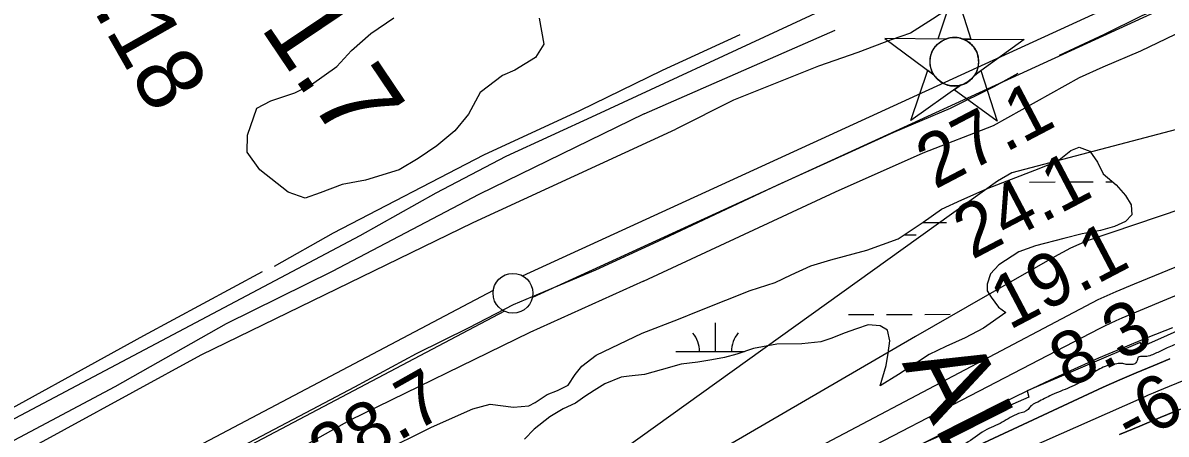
# Model space of a CAD drawing. Extents: x 3324104 to 3361979, y 612876 to 638273.
# Drawn here: x 3354870 to 3356307, y 622903 to 623420 of the extents above; entities that cross this region are included whole.
import ezdxf

# ---------------------------------------------------------------- set-up
doc = ezdxf.new("R2010")
doc.units = 0
for name, color, linetype in [('V-CHAN-NAID', 7, 'Continuous'), ('V-FLOD-BASE', 7, 'Continuous'), ('V-LEVE-TOET', 7, 'Continuous'), ('V-RIVR-EDGE', 7, 'Continuous'), ('V-RIVR-RANG', 7, 'Continuous'), ('V-RIVR-RANG-IDEN', 7, 'Continuous'), ('V-ROAD-CNTR', 7, 'Continuous'), ('V-RRAP-RVMT', 7, 'Continuous'), ('V-SITE-VEGE', 7, 'Continuous'), ('V-SURV-IDEN', 7, 'Continuous'), ('V-SURV-LINE', 7, 'Continuous'), ('V-TOPO-DPTH', 7, 'Continuous'), ('V-TOPO-MAJR', 7, 'Continuous'), ('V-TOPO-MINR', 7, 'Continuous'), ('V-TOPO-SHOR', 7, 'Continuous'), ('V-TOPO-WATR', 7, 'Continuous'), ('V-WETL-SWMP', 7, 'Continuous')]:
    doc.layers.add(name, color=color, linetype=linetype)

msp = doc.modelspace()

# ---------------------------------------------------------------- linework, layer by layer
at = {"layer": 'V-CHAN-NAID'}
for points in [[(3356030.3, 623400), (3356020.7, 623400.1), (3356041.9, 623463.6), (3356062.1, 623399.8), (3356052.5, 623399.8), (3356050.9, 623400.4), (3356048.8, 623401), (3356046.8, 623401.5), (3356044.8, 623401.8), (3356043.6, 623401.9), (3356042.1, 623402), (3356040.3, 623402), (3356039, 623401.9), (3356037.1, 623401.7), (3356035.7, 623401.5), (3356033.9, 623401.1), (3356032.4, 623400.7), (3356031.4, 623400.4)], [(3356030.3, 623400), (3355953.8, 623400.5), (3356015.4, 623355.1), (3356014.3, 623357.1), (3356013.5, 623358.7), (3356012.7, 623360.6), (3356012, 623362.7), (3356011.6, 623364), (3356011.2, 623365.7), (3356011, 623367.1), (3356010.8, 623368.7), (3356010.7, 623370.4), (3356010.7, 623372), (3356010.8, 623374.1), (3356011, 623375.7), (3356011.4, 623377.9), (3356011.8, 623379.8), (3356012.5, 623381.7), (3356013.1, 623383.4), (3356013.8, 623385), (3356014.6, 623386.5), (3356015.7, 623388.3), (3356016.7, 623389.7), (3356017.7, 623391), (3356018.7, 623392.1), (3356020.1, 623393.5), (3356021.1, 623394.4), (3356022.8, 623395.8), (3356024, 623396.7), (3356025.7, 623397.8), (3356027.4, 623398.7), (3356028.9, 623399.4)], [(3356052.5, 623399.8), (3356129, 623399.3), (3356066.8, 623354.8), (3356067.7, 623356.3), (3356068.7, 623358.1), (3356069.4, 623359.7), (3356070.1, 623361.7), (3356070.7, 623363.4), (3356071.1, 623365.1), (3356071.4, 623367.1), (3356071.6, 623368.7), (3356071.8, 623370.9), (3356071.7, 623372.9), (3356071.5, 623375.2), (3356071.3, 623376.9), (3356070.8, 623379.1), (3356070.1, 623381.3), (3356069.4, 623383.3), (3356068.7, 623384.7), (3356067.7, 623386.6), (3356066.7, 623388.3), (3356065.5, 623390), (3356064.2, 623391.6), (3356062.9, 623393), (3356061.3, 623394.5), (3356059.6, 623395.9), (3356057.9, 623397.1), (3356056, 623398.2), (3356054.5, 623399)], [(3356048.8, 623341.9), (3355986.6, 623297.4), (3356007.7, 623360.8), (3356015.4, 623355.1), (3356016, 623354.2), (3356017.4, 623352.3), (3356018.6, 623350.9), (3356020.1, 623349.4), (3356021.5, 623348.2), (3356022.9, 623347), (3356024.4, 623346), (3356026, 623345), (3356027.7, 623344.1), (3356029.5, 623343.3), (3356031, 623342.7), (3356032.6, 623342.2), (3356034.8, 623341.6), (3356036.4, 623341.3), (3356038.4, 623341.1), (3356039.9, 623341), (3356041.8, 623340.9), (3356043.5, 623341), (3356045.2, 623341.2), (3356047.1, 623341.5)], [(3356066.8, 623354.8), (3356074.6, 623360.4), (3356094.8, 623296.6), (3356041, 623336.3), (3356048.8, 623341.9), (3356050.4, 623342.3), (3356052, 623342.9), (3356054.2, 623343.8), (3356055.9, 623344.7), (3356057.8, 623345.8), (3356059.5, 623347), (3356061.1, 623348.3), (3356062.4, 623349.4), (3356063.8, 623350.9), (3356065, 623352.3), (3356066.1, 623353.7)]]:
    msp.add_lwpolyline(points, close=True, dxfattribs=at)
msp.add_circle((3356041.2, 623371.5), 30.5, dxfattribs=at)
at = {"layer": 'V-FLOD-BASE'}
for points in [[(3356173.5, 623379.7), (3356229.9, 623406.3), (3356277.3, 623429.5), (3356338, 623455.5), (3356392.3, 623482.8), (3356454.3, 623510.2), (3356511.5, 623534.1), (3356575.6, 623566.4), (3356705.2, 623625.4), (3356777.7, 623659.1), (3356823.7, 623680.1), (3356862, 623694.9), (3356902.4, 623709.7), (3357000, 623744.1), (3357088.5, 623773), (3357207.7, 623813.8), (3357373, 623870.1), (3357573.7, 623938.3), (3357694.3, 623971.4)], [(3355669, 623145.9), (3355819.5, 623216.8), (3355908, 623256.8), (3355965.1, 623282.8), (3356036.2, 623313), (3356091.3, 623340.3), (3356121.2, 623357.2)], [(3354819.8, 622715.3), (3354887.9, 622751.3), (3355073.5, 622849.7), (3355218.4, 622926), (3355287.8, 622962.8), (3355365.3, 623004.5), (3355431.3, 623037.1), (3355487.1, 623066.2), (3355590.7, 623109.6), (3355669, 623145.9)]]:
    msp.add_lwpolyline(points, dxfattribs=at)
at = {"layer": 'V-LEVE-TOET'}
for points in [[(3355650.6, 623095.5), (3355891.7, 623207.8), (3356001.8, 623257), (3356090.3, 623291.4), (3356198.3, 623351.7), (3356228.3, 623365.1), (3356275.6, 623385.4), (3356383, 623436.7), (3356645, 623558.1), (3356736.3, 623599.6), (3356774.6, 623619.9), (3356829.6, 623642.4), (3356884, 623661.4), (3356937.7, 623679), (3356990.7, 623697.3), (3357047.1, 623716.3), (3357095.9, 623732.4), (3357130.8, 623744.4), (3357183.1, 623766.9), (3357223.5, 623783.7), (3357348.2, 623827.4), (3357553.2, 623894.2), (3357613.9, 623909.7), (3357662.7, 623925.9)], [(3356360.9, 623593.4), (3356290.5, 623561.1), (3356241.7, 623538), (3356199.2, 623516.9), (3356144.2, 623495.1), (3356105.9, 623476.2), (3356064.7, 623454.5), (3356037.6, 623440.4), (3356013.9, 623425), (3355986, 623407.5), (3355961.6, 623399), (3355919.8, 623382.9), (3355870.3, 623366), (3355763.7, 623323.1), (3355691.2, 623286.6)], [(3352048.3, 621149.6), (3352281.4, 621294.3), (3352547.4, 621455.4), (3352729, 621574), (3352943.5, 621719.7), (3353193.4, 621891.3), (3353438.1, 622058.8), (3353677.5, 622220.8), (3353834, 622327.1), (3353864.3, 622344.8), (3353996.2, 622414.8), (3354263.9, 622558.7), (3354497.3, 622678.1), (3354750.4, 622815.1), (3355094.5, 623002.8), (3355436.3, 623169.2), (3355691.2, 623286.6)], [(3355650.6, 623095.5), (3355507.6, 623030.8), (3355280.9, 622920.2), (3355186.4, 622867.2), (3355140.9, 622839.8), (3355077, 622806.5), (3354993.9, 622766.8), (3354934.8, 622733.6), (3354739.6, 622630.3), (3354643.1, 622573.9), (3354528.1, 622513.1), (3354409.8, 622450.1), (3354262.2, 622371.6), (3354031.6, 622251.3), (3353994.9, 622232.2), (3353946, 622197.8), (3353844.2, 622130.4), (3353724.1, 622046.8)]]:
    msp.add_lwpolyline(points, dxfattribs=at)
at = {"layer": 'V-RIVR-EDGE'}
msp.add_spline([(3357648.7, 623555.7), (3357628.5, 623546.8), (3357616.1, 623541.4), (3357602.5, 623532.2), (3357594.8, 623524.4), (3357582.7, 623519), (3357564.1, 623512.9), (3357548.2, 623506.3), (3357533, 623501.3), (3357523.7, 623497.1), (3357513.6, 623492.4), (3357503.5, 623486.3), (3357491.1, 623481.6), (3357474.4, 623477), (3357455, 623470.9), (3357437.5, 623463.9), (3357434.4, 623461.6), (3357434.4, 623456.9), (3357432.1, 623453.5), (3357422.8, 623448.8), (3357404.9, 623442.7), (3357391.7, 623437.7), (3357386.3, 623440.8), (3357383.2, 623440), (3357381.6, 623436.9), (3357380.5, 623431.9), (3357377, 623431.5), (3357369.2, 623430.7), (3357358.7, 623428.8), (3357349, 623427.3), (3357324.6, 623420.4), (3357304, 623412.3), (3357286.1, 623403), (3357269.5, 623394.9), (3357252.8, 623386.8), (3357230.6, 623377.2), (3357203.9, 623368.7), (3357186, 623361), (3357167, 623350.6), (3357157.7, 623348.3), (3357150.3, 623348.3), (3357143.7, 623347.5), (3357128.2, 623341.8), (3357096.7, 623335.2), (3357086.3, 623332.9), (3357072.7, 623332.2), (3357054.4, 623326), (3357040.1, 623317.5), (3357017.2, 623307.1), (3357016, 623309.8), (3357034.3, 623321), (3357033.1, 623322.6), (3357026.9, 623323), (3357021.1, 623322.6), (3357016.8, 623319.9), (3357013.3, 623317.6), (3357002, 623309.5), (3356997, 623305.2), (3356987.7, 623299.4), (3356984.2, 623296.3), (3356979.5, 623290.5), (3356973.3, 623285.5), (3356966.7, 623280.9), (3356953.9, 623277.4), (3356938.4, 623272.8), (3356918.9, 623260.1), (3356895.6, 623249.3), (3356878.9, 623241.9), (3356848.7, 623230.4), (3356823.8, 623224.6), (3356808.7, 623220), (3356797.8, 623213.4), (3356791.6, 623212.7), (3356786.2, 623211.9), (3356780, 623211.9), (3356776.1, 623209.6), (3356771.8, 623206.5), (3356762.9, 623202.3), (3356746.6, 623193), (3356732.6, 623183.7), (3356726.8, 623183), (3356720.2, 623179.9), (3356692.2, 623165.6), (3356676.3, 623157.9), (3356657.3, 623145.9), (3356638.3, 623138.2), (3356613, 623128.6), (3356605.7, 623127.8), (3356598.3, 623124.7), (3356582, 623117.4), (3356565.3, 623108.5), (3356554.4, 623103.1), (3356542.8, 623100), (3356533.1, 623099.7), (3356527.6, 623096.6), (3356514, 623090.4), (3356503.5, 623083.9), (3356491.1, 623076.5), (3356481, 623073.1), (3356472.5, 623071.1), (3356465.9, 623071.2), (3356459.3, 623071.6), (3356455.8, 623071.6), (3356439.5, 623063.1), (3356421.7, 623055), (3356396, 623045), (3356361.9, 623033.4), (3356342.1, 623026.5), (3356322.7, 623017.6), (3356306.8, 623010.7), (3356293.6, 623004.5), (3356278.8, 623000.6), (3356272.2, 622999.5), (3356271, 622995.6), (3356266.8, 622991), (3356261.7, 622990.6), (3356258.6, 622990.6), (3356252.8, 622991.8), (3356247, 622991.8), (3356240, 622990.7), (3356221.8, 622984.1), (3356204.7, 622971.7), (3356183.3, 622960.6), (3356161.2, 622951.3), (3356143.7, 622942.4), (3356137.5, 622938.6), (3356134, 622934.3), (3356122, 622928.9), (3356101.4, 622918.1), (3356079.2, 622907.3), (3356055.5, 622891.5), (3356052, 622889.6)], degree=3, dxfattribs=at)
at = {"layer": 'V-ROAD-CNTR'}
msp.add_lwpolyline([(3356742.4, 623825.9), (3356690.7, 623804), (3356649.8, 623788.9), (3356590.5, 623766.5), (3356530.3, 623740.3), (3356461.5, 623705.5), (3356304.5, 623634.6), (3355924, 623459.5), (3355836.7, 623418.5), (3355590.6, 623304.1), (3355477.3, 623252.5), (3355389.3, 623206.3), (3355294.1, 623152.5), (3354553.5, 622760.8), (3353977.5, 622451.6), (3353914.1, 622415.5), (3353867.5, 622388.3), (3353813, 622356.5)], dxfattribs=at)
at = {"layer": 'V-RRAP-RVMT'}
for p, q in [((3356408.7, 623071.6), (3356277.5, 623013.3)), ((3356274.8, 623018.6), (3356132.5, 622957.8)), ((3356277.5, 623013.3), (3356274.8, 623018.6)), ((3356134.6, 622949.7), (3356001.4, 622891.5)), ((3356132.5, 622957.8), (3356134.6, 622949.7))]:
    msp.add_line(p, q, dxfattribs=at)
at = {"layer": 'V-SITE-VEGE'}
msp.add_lwpolyline([(3355519.3, 623426.4), (3355525.3, 623393.5), (3355514.6, 623376.9), (3355488.8, 623360.7), (3355473.1, 623354.3), (3355445.3, 623332.6), (3355430.7, 623305.6), (3355413.2, 623284.7), (3355390.8, 623265.9), (3355367.1, 623249.7), (3355343.3, 623235.6), (3355301, 623222.6), (3355271.6, 623217.3), (3355244.3, 623206.6), (3355225.2, 623200.1), (3355203.8, 623207.3), (3355168.4, 623235.5), (3355152.3, 623257.9), (3355152.6, 623279.2), (3355164.4, 623313), (3355182.1, 623322.2), (3355212.1, 623332.3), (3355233.2, 623342.9), (3355265.1, 623365.4), (3355283.3, 623385.5), (3355307.6, 623407.2), (3355336.8, 623426.9)], dxfattribs=at)
at = {"layer": 'V-SURV-LINE'}
for points in [[(3355498.3, 623102.3), (3356806.9, 623702.4)], [(3356819.4, 623675.1), (3355510.8, 623075)], [(3353981.3, 622302.8), (3355461.8, 623084.2)], [(3355475.7, 623057.7), (3353995.3, 622276.3)]]:
    msp.add_lwpolyline(points, dxfattribs=at)
msp.add_circle((3355486.4, 623080.3), 25, dxfattribs=at)
at = {"layer": 'V-TOPO-DPTH'}
for points in [[(3356335.7, 623084.1), (3356302.7, 623070.5), (3356251.5, 623048.8), (3356244.3, 623045.7), (3356237.2, 623042.4), (3356230.1, 623039), (3356223.1, 623035.5), (3355758.7, 622794.3), (3355671.7, 622748.9), (3355557.2, 622689.1), (3355527.5, 622673.5), (3355497.8, 622658), (3355468.2, 622642.4), (3355438.5, 622626.8), (3355408.9, 622611.1), (3355379.3, 622595.4), (3355349.8, 622579.5), (3355320.3, 622563.6), (3354850.5, 622309)], [(3354836.3, 622258.2), (3354942.2, 622315.9), (3355008.4, 622351.8), (3355074.7, 622387.5), (3355141.1, 622423), (3355207.6, 622458.3), (3355479.4, 622601.9), (3355498.8, 622612), (3355518.2, 622622.1), (3355537.7, 622632.1), (3355557.2, 622642), (3355752.5, 622740.2), (3356228.1, 622962.2), (3356249, 622971.4), (3356269.9, 622980.4), (3356291, 622989.1), (3356312.1, 622997.7)], [(3354836.3, 622258.2), (3354942.2, 622315.9), (3355008.4, 622351.8), (3355074.7, 622387.5), (3355141.1, 622423), (3355207.6, 622458.3), (3355479.4, 622601.9), (3355498.8, 622612), (3355518.2, 622622.1), (3355537.7, 622632.1), (3355557.2, 622642), (3355752.5, 622740.2), (3356228.1, 622962.2), (3356249, 622971.4), (3356269.9, 622980.4), (3356291, 622989.1), (3356312.1, 622997.7)], [(3356248.9, 622902.8), (3356274.4, 622913.3), (3356299.8, 622923.9), (3356325.3, 622934.4)], [(3356325.3, 622934.4), (3356299.8, 622923.9), (3356274.4, 622913.3), (3356248.9, 622902.8)]]:
    msp.add_lwpolyline(points, dxfattribs=at)
at = {"layer": 'V-TOPO-MAJR'}
msp.add_lwpolyline([(3357036.9, 623475.3), (3356113.6, 623231.7), (3356095.4, 623221.3), (3355508.4, 622799.9), (3355495.5, 622790.4), (3355482.3, 622780.9), (3355475.8, 622776.4), (3355469.3, 622772), (3355462.7, 622767.8), (3355456, 622763.6), (3355445.1, 622757.1), (3355443.8, 622756.3), (3355441.1, 622754.8), (3355439.8, 622754), (3355428.1, 622747.6), (3355420.9, 622743.6), (3355413.6, 622739.7), (3355406.4, 622735.8), (3355399.1, 622731.9), (3354773.8, 622403.4)], dxfattribs=at)
at = {"layer": 'V-TOPO-MINR'}
for points in [[(3356897.1, 623379.5), (3356208, 623146.3), (3356197.6, 623141.7), (3356187.3, 623136.9), (3356177.1, 623131.6), (3356167.1, 623126.1), (3356057.3, 623063.3), (3355992.5, 623026.1), (3355503.5, 622741.4), (3355483.6, 622729.8), (3355463.6, 622718.3), (3355443.6, 622706.8), (3355423.6, 622695.4), (3355095.3, 622509.9), (3355039.9, 622478.7), (3354984.5, 622447.5), (3354929, 622416.5), (3354873.5, 622385.5), (3354782.4, 622334.7)], [(3356411.3, 623150.9), (3356267.2, 623091.8), (3356244.3, 623082.1), (3356221.5, 623071.9), (3355522.9, 622703.3), (3355484.4, 622681.6), (3355446, 622660), (3355407.4, 622638.4), (3355338.7, 622600.1), (3355265.8, 622559.6), (3355192.7, 622519.1), (3355119.6, 622478.9), (3355046.4, 622438.8), (3354791.4, 622299.6)], [(3356335.7, 623084.1), (3356302.7, 623070.5), (3356251.5, 623048.8), (3356244.3, 623045.7), (3356237.2, 623042.4), (3356230.1, 623039), (3356223.1, 623035.5), (3355758.7, 622794.3), (3355671.7, 622748.9), (3355557.2, 622689.1), (3355527.5, 622673.5), (3355497.8, 622658), (3355468.2, 622642.4), (3355438.5, 622626.8), (3355408.9, 622611.1), (3355379.3, 622595.4), (3355349.8, 622579.5), (3355320.3, 622563.6), (3354850.5, 622309)], [(3356315.3, 623036.9), (3356284.2, 623024.5), (3356253.2, 623011.8), (3356222.5, 622998.6), (3356191.9, 622985), (3356161.6, 622971), (3356131.3, 622956.7), (3356101.3, 622941.9), (3355565.1, 622668.9), (3355536.6, 622654.3), (3355508.2, 622639.7), (3355367, 622565.5), (3355296.6, 622528.2), (3355226.2, 622490.7), (3355156, 622452.9), (3355085.9, 622415), (3354843.3, 622283.2)], [(3356334.8, 622972.5), (3356297.1, 622957.1), (3356291, 622954.5), (3356284.9, 622952), (3356278.9, 622949.4), (3356272.9, 622946.7), (3355799.3, 622737.1), (3355744.5, 622711.8), (3355690, 622685.8), (3355635.8, 622659.2), (3355549.4, 622616.2), (3355538.6, 622610.7), (3355527.8, 622605.2), (3355517, 622599.6), (3355506.3, 622594), (3354977.7, 622313.9), (3354951.1, 622299.8), (3354924.6, 622285.6), (3354898.2, 622271.4), (3354871.8, 622257), (3354829.5, 622234.1)], [(3356325.3, 622934.4), (3356299.8, 622923.9), (3356274.4, 622913.3), (3356248.9, 622902.8)]]:
    msp.add_lwpolyline(points, dxfattribs=at)
at = {"layer": 'V-TOPO-SHOR'}
for p, q in [((3355651.3, 623306.1), (3355891.6, 623411)), ((3355674.5, 623360.7), (3355772.2, 623405.7))]:
    msp.add_line(p, q, dxfattribs=at)
for points in [[(3355186.6, 623114.2), (3355260.7, 623156.5), (3355449.8, 623254.2), (3355570.3, 623310.3), (3355674.5, 623360.7)], [(3355651.3, 623306.1), (3355443.7, 623204.7), (3355259.4, 623107.8), (3355126, 623041.9), (3354986, 622962.8), (3354786, 622856.7), (3354599, 622755), (3354402.5, 622646.2), (3354239.9, 622564), (3354045.4, 622458), (3353808.2, 622323.2), (3353722.7, 622267), (3353654.2, 622217.9), (3353559.9, 622151.9), (3353401.1, 622043.7), (3353200.3, 621907.4), (3353009, 621774.1), (3352819.1, 621638.7), (3352713.9, 621569.1), (3352571.3, 621474.9), (3352517, 621443.1), (3352462, 621408.6), (3352340.4, 621334.7), (3352239.8, 621274.1)], [(3354480, 622733.8), (3354607.2, 622802.4), (3354795.6, 622902.1), (3355022.7, 623027.2), (3355171.6, 623107.8)]]:
    msp.add_lwpolyline(points, dxfattribs=at)
at = {"layer": 'V-TOPO-WATR'}
msp.add_lwpolyline([(3356312.1, 622997.7), (3356291, 622989.1), (3356269.9, 622980.4), (3356249, 622971.4), (3356228.1, 622962.2), (3355752.5, 622740.2), (3355557.2, 622642), (3355537.7, 622632.1), (3355518.2, 622622.1), (3355498.8, 622612), (3355479.4, 622601.9), (3355207.6, 622458.3), (3355141.1, 622423), (3355074.7, 622387.5), (3355008.4, 622351.8), (3354942.2, 622315.9), (3354836.3, 622258.2)], dxfattribs=at)
at = {"layer": 'V-WETL-SWMP'}
for p, q in [((3356135.7, 623220.2), (3356167.7, 623220.3)), ((3356183.7, 623220.3), (3356215.7, 623220.4)), ((3356231.7, 623220.4), (3356240, 623220.4)), ((3356001.2, 623169.3), (3356031.2, 623169.3)), ((3355978.2, 623153.8), (3355993.2, 623153.8)), ((3355908, 623053.7), (3355940, 623053.7)), ((3355956, 623053.8), (3355988, 623053.8)), ((3356004, 623053.8), (3356036, 623053.9)), ((3355741, 623007), (3355741, 623043)), ((3355691, 623006.9), (3355777.5, 623007))]:
    msp.add_line(p, q, dxfattribs=at)
for points in [[(3355648.9, 623030.2), (3355694.5, 623047.9), (3355719, 623057.7), (3355753.9, 623071.8), (3355784.6, 623083.8), (3355816.1, 623093.7), (3355836.3, 623103.5), (3355860.8, 623114.8), (3355885.9, 623122.5), (3355931.4, 623134.6), (3355970.5, 623148.7), (3356001.9, 623169.7), (3356024.9, 623185.9), (3356050.8, 623197.8), (3356083.6, 623212.6), (3356142.3, 623235.2), (3356170.9, 623246.4), (3356187.7, 623259.8), (3356198.2, 623264), (3356211.5, 623259.1), (3356221.3, 623245.2), (3356228.3, 623230.5), (3356244.5, 623216.6), (3356256.4, 623203.3), (3356263.4, 623191.4), (3356264.2, 623178.9), (3356256.5, 623170.4), (3356242.5, 623164.1), (3356225, 623159.2), (3356202, 623154.9), (3356178.9, 623149.2), (3356143.3, 623140), (3356122.3, 623132.3), (3356097.2, 623116.1), (3356086.7, 623104.9), (3356082.6, 623091.6), (3356082.6, 623083.2), (3356087.5, 623075.5), (3356096.6, 623063), (3356105.7, 623056), (3356077.9, 623036.4), (3356054.8, 623024.4), (3356030.4, 623013.2), (3356009.5, 623003.4), (3355994.9, 622993.5), (3355971.1, 622978.1), (3355948.1, 622964.1), (3355955.3, 622989.6), (3355958, 623005), (3355960.1, 623020.4), (3355957.2, 623033.7), (3355948.1, 623039.2), (3355932.7, 623040.6), (3355918.1, 623035.6), (3355902.7, 623030), (3355887.3, 623023.7), (3355873.4, 623019.4), (3355849.6, 623016.6), (3355818.1, 623016.5), (3355788.8, 623010.8), (3355767.8, 623003.7), (3355752.4, 622999.5), (3355736.3, 622996.7), (3355718.9, 622993.8), (3355697.9, 622991), (3355672.7, 622983.9), (3355651.8, 622978.2), (3355632.6, 622975.9), (3355622.3, 622975), (3355601.9, 622966.5), (3355588.3, 622958), (3355576.8, 622950.3), (3355565.2, 622941.9), (3355549.6, 622934.8), (3355532.6, 622924.9), (3355512.9, 622909.5), (3355500.8, 622897)], [(3355320, 622880.2), (3355384, 622912.1), (3355435.8, 622934.9), (3355457.6, 622940.7), (3355487.2, 622937.1), (3355506.4, 622938.8), (3355514.5, 622943), (3355529.5, 622952.9), (3355542.4, 622957.9), (3355556, 622964.9), (3355564.7, 622978.1), (3355572.8, 622988.5), (3355591.1, 623002.5), (3355648.9, 623030.2)]]:
    msp.add_lwpolyline(points, dxfattribs=at)
for centre, start, end in [((3355685.8, 623007.3), 359.3282, 40.8718), ((3355796.3, 623007.5), 139.3282, 180.8718)]:
    msp.add_arc(centre, 35.2, start, end, dxfattribs=at)

# ---------------------------------------------------------------- texts
at = {"layer": 'V-CHAN-NAID'}
msp.add_text('ALHAMBRA RANGE D REAR', height=100, rotation=296.8092, dxfattribs=at).set_placement((3355974.8, 622992.4))
at = {"layer": 'V-RIVR-RANG'}
for s, rotation, p in [('27.1', 27.6983, (3356016.8, 623210.4)), ('24.1', 27.6983, (3356063.5, 623122)), ('19.1', 27.6983, (3356110.2, 623033.5)), ('8.3', 27.6983, (3356184.3, 622959.5)), ('28.7', 29.4383, (3355255.3, 622844.6)), ('-6', 27.9857, (3356263.2, 622887.7))]:
    msp.add_text(s, height=67, rotation=rotation, dxfattribs=at).set_placement(p)
at = {"layer": 'V-RIVR-RANG-IDEN'}
msp.add_text('R-189.18', height=83, rotation=299.5798, dxfattribs=at).set_placement((3354809.1, 623699.9))
at = {"layer": 'V-SURV-IDEN'}
msp.add_text('2004+91.7', height=100, rotation=303.9493, dxfattribs=at).set_placement((3354916.5, 623788.5))

doc.saveas('drawing.dxf')
